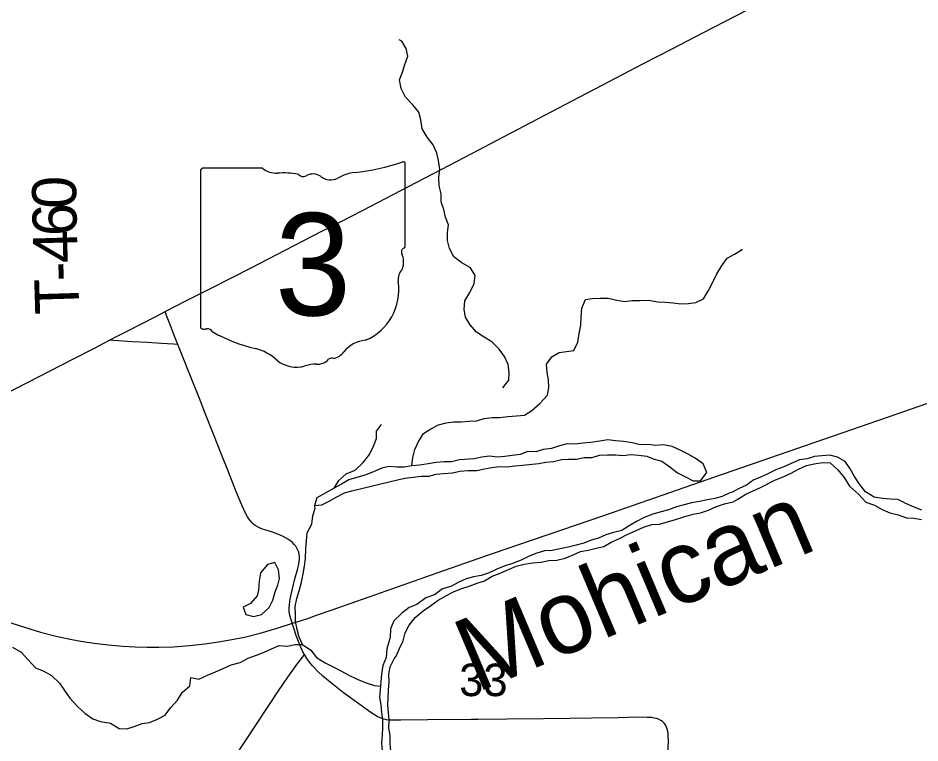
# Model space of a CAD drawing. Extents: x -7.5 to 53.5, y 0 to 22.
# Drawn here: x 6.583 to 7.745, y 17.62 to 18.553 of the extents above; entities that cross this region are included whole.
import ezdxf

# ---------------------------------------------------------------- set-up
doc = ezdxf.new("R2010")
doc.units = 0
for name, color, linetype in [('GM_X_County_Road', 7, 'Continuous'), ('GM_X_Major_River', 7, 'Continuous'), ('GM_X_Major_River_Text', 7, 'Continuous'), ('GM_X_Minor_Lake', 7, 'Continuous'), ('GM_X_Minor_River', 7, 'Continuous'), ('GM_X_Rail_Line', 7, 'Continuous'), ('GM_X_Section_Text', 7, 'Continuous'), ('GM_X_State_Location', 7, 'Continuous'), ('GM_X_State_Route', 7, 'Continuous'), ('GM_X_State_Shield', 7, 'Continuous'), ('GM_X_Township_Road_Text', 7, 'Continuous')]:
    doc.layers.add(name, color=color, linetype=linetype)

msp = doc.modelspace()

# ---------------------------------------------------------------- linework, layer by layer
at = {"layer": 'GM_X_County_Road'}
for points in [[(6.789, 18.133), (6.7857, 18.1414), (6.7778, 18.1617), (6.7744, 18.1704), (6.7726, 18.1753)], [(6.789, 18.133), (6.7836, 18.1333), (6.768, 18.1343), (6.7496, 18.1354), (6.7303, 18.1365), (6.7067, 18.138), (6.7008, 18.1383)], [(6.9521, 17.7336), (6.9501, 17.7371), (6.9474, 17.743), (6.9456, 17.7472), (6.9443, 17.7504), (6.9419, 17.7568), (6.9378, 17.7688), (6.9349, 17.7784), (6.9332, 17.7842), (6.9323, 17.789), (6.9322, 17.7938), (6.9332, 17.8019), (6.9342, 17.807), (6.938, 17.8236), (6.9397, 17.8312), (6.9433, 17.8443), (6.9447, 17.8504), (6.9456, 17.8564), (6.9456, 17.8594), (6.9453, 17.8623), (6.9447, 17.8653), (6.9437, 17.868), (6.9424, 17.8707), (6.9408, 17.8732), (6.9389, 17.8755), (6.9367, 17.8777), (6.9344, 17.8796), (6.9294, 17.883), (6.9239, 17.8859), (6.9154, 17.8895), (6.9096, 17.8916), (6.9068, 17.8925), (6.9039, 17.8932), (6.898, 17.8952), (6.8951, 17.8964), (6.8922, 17.8978), (6.8895, 17.8994), (6.8869, 17.9012), (6.8845, 17.9034), (6.8824, 17.9057), (6.8805, 17.9083), (6.8788, 17.9109), (6.8757, 17.9164), (6.8719, 17.925), (6.8647, 17.9422), (6.8533, 17.9712), (6.8452, 17.9914), (6.835, 18.0173), (6.8248, 18.0433), (6.8167, 18.0635), (6.8051, 18.0923), (6.789, 18.133)], [(6.8618, 17.6011), (6.8911, 17.6452), (6.9186, 17.6866), (6.9308, 17.7046), (6.9434, 17.7223), (6.9472, 17.7272), (6.9521, 17.7336)], [(6.9639, 17.7175), (6.9624, 17.719), (6.9584, 17.7239), (6.9552, 17.7283), (6.9521, 17.7336)], [(7.1668, 17.6498), (7.1105, 17.6493), (7.0763, 17.6491), (7.0638, 17.649), (7.0607, 17.6491), (7.0576, 17.6495), (7.0545, 17.6502), (7.0515, 17.6511), (7.0457, 17.6538), (7.0377, 17.6588), (7.025, 17.6677), (7.0025, 17.6844), (6.9853, 17.6978), (6.9758, 17.7058), (6.9689, 17.7122), (6.9639, 17.7175)], [(7.42, 17.6034), (7.4206, 17.622), (7.4205, 17.6282), (7.4202, 17.6313), (7.4198, 17.6343), (7.4192, 17.6373), (7.4182, 17.6401), (7.4169, 17.6428), (7.4152, 17.6451), (7.4131, 17.6472), (7.4107, 17.6488), (7.4081, 17.6502), (7.4053, 17.6512), (7.4023, 17.6518), (7.3993, 17.6523), (7.3932, 17.6526), (7.3808, 17.6527), (7.356, 17.6522), (7.3218, 17.6515), (7.2938, 17.6511), (7.2597, 17.6508), (7.2131, 17.6503), (7.1758, 17.6499), (7.1668, 17.6498)]]:
    msp.add_lwpolyline(points, dxfattribs=at)
at = {"layer": 'GM_X_Major_River'}
for points in [[(7.7469, 17.9195), (7.7371, 17.9234), (7.7265, 17.9281), (7.7163, 17.9331), (7.7065, 17.9339), (7.6962, 17.9344), (7.6856, 17.9364), (7.6743, 17.9433), (7.6668, 17.9532), (7.6601, 17.9628), (7.6545, 17.9727), (7.6481, 17.9822), (7.6383, 17.988), (7.6285, 17.9904), (7.6182, 17.9897), (7.6088, 17.9887), (7.5993, 17.9857), (7.5894, 17.9843), (7.5787, 17.9798), (7.5692, 17.9754), (7.5597, 17.9717), (7.5502, 17.9672), (7.5407, 17.9623), (7.5308, 17.9586), (7.5213, 17.9519), (7.5118, 17.9474), (7.5019, 17.9422)], [(7.5101, 17.9338), (7.5204, 17.9402), (7.5299, 17.9446), (7.5394, 17.9487), (7.5585, 17.9584), (7.5684, 17.9625), (7.5779, 17.9666), (7.5882, 17.9725), (7.5984, 17.977), (7.6083, 17.9792), (7.6189, 17.981), (7.6288, 17.9805), (7.6389, 17.9713), (7.6468, 17.9618), (7.6539, 17.9503), (7.6656, 17.94), (7.675, 17.93), (7.6859, 17.9258), (7.6961, 17.9204), (7.7059, 17.9161), (7.7165, 17.9134), (7.7271, 17.9095), (7.7366, 17.9094), (7.7464, 17.9074)], [(7.5019, 17.9422), (7.4996, 17.9419), (7.4901, 17.937), (7.4806, 17.9344), (7.4711, 17.933), (7.4608, 17.9305), (7.4506, 17.929), (7.4411, 17.9265), (7.4312, 17.9239), (7.4209, 17.9198), (7.4114, 17.9173), (7.4004, 17.9143), (7.3894, 17.9099), (7.3795, 17.905), (7.37, 17.8994), (7.3605, 17.8934), (7.3498, 17.8909), (7.3403, 17.8876), (7.3308, 17.8835), (7.3213, 17.8809), (7.3118, 17.8768), (7.3019, 17.8743), (7.2917, 17.8717), (7.2814, 17.8695), (7.2712, 17.8677), (7.2613, 17.867), (7.2511, 17.8641), (7.2412, 17.8604), (7.2309, 17.8552), (7.2199, 17.8507), (7.2092, 17.8474), (7.1997, 17.8437), (7.1898, 17.8389), (7.1796, 17.8355), (7.1697, 17.8337), (7.1602, 17.8312), (7.1507, 17.8267), (7.1404, 17.8211), (7.1298, 17.8182), (7.1195, 17.8103), (7.1084, 17.8066), (7.0966, 17.798), (7.0867, 17.7943), (7.0772, 17.7868), (7.0669, 17.777), (7.063, 17.7668), (7.0622, 17.7558)], [(7.0703, 17.7315), (7.0742, 17.7413), (7.0792, 17.7511), (7.0819, 17.7613), (7.0869, 17.7715), (7.0946, 17.7813), (7.1049, 17.79), (7.1144, 17.7963), (7.124, 17.8034), (7.1342, 17.809), (7.1438, 17.8142), (7.1533, 17.8183), (7.1643, 17.8216), (7.1742, 17.8253), (7.1837, 17.8283), (7.1936, 17.8343), (7.2042, 17.8384), (7.2149, 17.8432), (7.2248, 17.8473), (7.235, 17.8498), (7.246, 17.8516), (7.2567, 17.8527), (7.2665, 17.8545), (7.2768, 17.8551), (7.2878, 17.8577), (7.298, 17.8622), (7.3076, 17.8662), (7.3174, 17.868), (7.3277, 17.8706), (7.3376, 17.8728), (7.3471, 17.8784), (7.357, 17.8825), (7.3676, 17.8881), (7.3783, 17.8929), (7.3885, 17.8977), (7.3992, 17.9011), (7.409, 17.9017), (7.4197, 17.9047), (7.4299, 17.9076), (7.4406, 17.9109), (7.4524, 17.9142), (7.4619, 17.916), (7.4725, 17.9194), (7.4828, 17.9242), (7.493, 17.9275), (7.504, 17.9301), (7.5101, 17.9338)], [(7.0622, 17.7558), (7.0582, 17.7407), (7.0574, 17.7297), (7.0531, 17.7195), (7.0512, 17.7081), (7.0503, 17.6983), (7.0495, 17.6881), (7.0486, 17.6782), (7.0504, 17.6687), (7.0511, 17.6588), (7.0526, 17.649), (7.0525, 17.6395), (7.052, 17.63), (7.0512, 17.6198), (7.0519, 17.6095)], [(7.0407, 17.5368), (7.0502, 17.5466), (7.0548, 17.5568), (7.0568, 17.5666), (7.0592, 17.5772), (7.0604, 17.5871), (7.062, 17.5981), (7.0632, 17.6094), (7.0625, 17.6189), (7.0623, 17.6292), (7.0608, 17.6387), (7.0609, 17.6493), (7.0602, 17.6588), (7.0595, 17.6686), (7.0596, 17.6781), (7.0601, 17.6876), (7.0609, 17.6982), (7.0606, 17.7081), (7.0622, 17.7179), (7.0676, 17.7281), (7.0703, 17.7315)]]:
    msp.add_lwpolyline(points, dxfattribs=at)
at = {"layer": 'GM_X_Minor_Lake'}
for points in [[(7.2539, 17.9797), (7.263, 17.9815), (7.2729, 17.9822), (7.2828, 17.9848), (7.2922, 17.9851), (7.3025, 17.9854), (7.312, 17.9872), (7.3226, 17.9875), (7.3321, 17.9904), (7.3423, 17.9907), (7.3525, 17.9906), (7.362, 17.9901), (7.3723, 17.9912), (7.3821, 17.9903), (7.3927, 17.9891), (7.4025, 17.9852), (7.4124, 17.9825), (7.4225, 17.9752), (7.4323, 17.9675), (7.4425, 17.9625), (7.4527, 17.9571), (7.4622, 17.9574), (7.4702, 17.9679), (7.4654, 17.9793), (7.4552, 17.9863), (7.4454, 17.992), (7.4356, 17.997), (7.4254, 18.0017), (7.4144, 18.0037), (7.4046, 18.003), (7.3947, 18.0039), (7.3845, 18.0036), (7.3739, 18.0063), (7.3629, 18.0079), (7.3527, 18.0088), (7.3425, 18.01), (7.3322, 18.0086), (7.3208, 18.0068), (7.311, 18.0058), (7.3007, 18.0047), (7.2901, 18.0048), (7.2806, 18.0026), (7.27, 17.9989), (7.2594, 17.9975), (7.2499, 17.9946), (7.2396, 17.995), (7.2298, 17.9913), (7.2195, 17.9899), (7.21, 17.9888), (7.2002, 17.9878), (7.1903, 17.989), (7.1804, 17.9876), (7.1706, 17.9858), (7.1516, 17.9844), (7.1414, 17.9819), (7.1319, 17.9816), (7.1216, 17.9809), (7.1114, 17.9791), (7.1, 17.9777), (7.0901, 17.9767), (7.0803, 17.9749), (7.0708, 17.9749), (7.061, 17.9758), (7.0515, 17.9736), (7.0408, 17.9688), (7.0298, 17.9647), (7.0195, 17.9614), (7.0093, 17.9588), (6.9997, 17.9528), (6.9902, 17.948), (6.9681, 17.9353), (6.965, 17.9255), (6.9745, 17.9265), (6.984, 17.931), (6.9939, 17.9366), (7.0034, 17.9418), (7.0129, 17.9444)], [(7.0129, 17.9444), (7.0718, 17.9586), (7.0813, 17.9608), (7.0919, 17.9619), (7.1022, 17.9633), (7.112, 17.9632), (7.1215, 17.9658), (7.131, 17.9668), (7.1428, 17.9678), (7.1522, 17.9697), (7.1629, 17.9707), (7.1739, 17.9706), (7.1837, 17.9728), (7.1932, 17.9746), (7.2031, 17.9756), (7.2129, 17.9752), (7.2228, 17.9766), (7.2327, 17.9773), (7.2539, 17.9797)], [(6.9177, 17.8229), (6.9199, 17.8314), (6.9185, 17.8425), (6.914, 17.852), (6.9045, 17.8494), (6.8953, 17.8389), (6.8937, 17.8286), (6.893, 17.8163)], [(6.893, 17.8163), (6.8913, 17.8093), (6.8825, 17.7992), (6.873, 17.7947), (6.8767, 17.7852), (6.8865, 17.7824), (6.8968, 17.785), (6.9067, 17.794), (6.9113, 17.8038), (6.9141, 17.8144), (6.9177, 17.8229)]]:
    msp.add_lwpolyline(points, dxfattribs=at)
at = {"layer": 'GM_X_Minor_River'}
for points in [[(7.2073, 18.0772), (7.2154, 18.087), (7.2155, 18.0965), (7.2144, 18.1071), (7.2096, 18.1174), (7.2028, 18.127), (7.1934, 18.1365), (7.1836, 18.1423), (7.1734, 18.1488), (7.1652, 18.1584), (7.1592, 18.1683), (7.1578, 18.1782), (7.1586, 18.1892), (7.1651, 18.1997), (7.1705, 18.2114), (7.1718, 18.2217), (7.1658, 18.2316), (7.1545, 18.2381), (7.1443, 18.2458), (7.1387, 18.2565), (7.1361, 18.2667), (7.1362, 18.277), (7.1374, 18.2872), (7.1337, 18.2971), (7.1315, 18.3066), (7.1282, 18.3169), (7.1279, 18.3271), (7.1254, 18.3374), (7.1251, 18.3484), (7.1263, 18.3582), (7.1245, 18.37), (7.1223, 18.3795), (7.1178, 18.3901), (7.11, 18.4001), (7.1036, 18.4108), (7.1018, 18.4221), (7.0992, 18.432), (7.0917, 18.4416), (7.082, 18.4515), (7.0764, 18.4626), (7.0746, 18.474), (7.0781, 18.4838), (7.0812, 18.4936), (7.085, 18.5042), (7.0828, 18.5141), (7.0776, 18.5236), (7.0738, 18.5255)], [(7.0901, 17.9767), (7.0914, 17.9873), (7.0941, 17.9975), (7.0987, 18.0081), (7.1053, 18.0182), (7.1148, 18.0242), (7.1247, 18.0294), (7.1346, 18.032), (7.1441, 18.0334), (7.1539, 18.0333), (7.1638, 18.034), (7.174, 18.0347), (7.1835, 18.0376), (7.1938, 18.0387), (7.2032, 18.039), (7.2139, 18.04), (7.2249, 18.041), (7.2355, 18.0417), (7.245, 18.0477), (7.2553, 18.0571), (7.2649, 18.0676), (7.2669, 18.0775), (7.2662, 18.0873), (7.2644, 18.0968), (7.2637, 18.1074), (7.2706, 18.1172), (7.2801, 18.1225), (7.2991, 18.1253), (7.3041, 18.1359), (7.3057, 18.1469), (7.3081, 18.1579), (7.3082, 18.1681), (7.3094, 18.1798), (7.3137, 18.1908), (7.3231, 18.1922), (7.333, 18.1925), (7.3429, 18.1924), (7.3542, 18.1901), (7.3644, 18.1884), (7.3739, 18.1895), (7.3838, 18.1898), (7.3951, 18.1901), (7.4072, 18.1877), (7.4167, 18.1876), (7.4266, 18.1864), (7.4368, 18.1855), (7.4467, 18.1858), (7.4561, 18.1872), (7.4657, 18.1917), (7.4722, 18.2023), (7.478, 18.2132), (7.483, 18.2238), (7.4891, 18.234), (7.4964, 18.2441), (7.5059, 18.2494), (7.5155, 18.2553), (7.5139, 18.255)], [(6.9902, 17.948), (6.9964, 17.9578), (7.0059, 17.9664), (7.0173, 17.9709), (7.0276, 17.981), (7.0357, 17.9912), (7.0411, 18.0021), (7.045, 18.012), (7.045, 18.0214), (7.0512, 18.0297)], [(6.9495, 17.7466), (6.945, 17.7561), (6.9425, 17.7656), (6.9403, 17.7759), (6.9404, 17.7854), (6.9401, 17.7956), (6.9424, 17.8058), (6.9452, 17.8157), (6.9483, 17.8266), (6.9503, 17.8376), (6.9519, 17.8475), (6.9535, 17.8577), (6.9539, 17.8691), (6.9548, 17.88), (6.9556, 17.8903), (6.9614, 17.9016), (6.963, 17.9122), (6.9658, 17.922), (6.965, 17.9255)], [(6.5761, 17.7432), (6.5871, 17.7366), (6.5961, 17.7267), (6.6055, 17.7164), (6.6157, 17.7125), (6.6262, 17.7067), (6.6364, 17.6967), (6.6431, 17.6872), (6.6499, 17.6773), (6.66, 17.6662), (6.6698, 17.6574), (6.6796, 17.6508), (6.6894, 17.6473), (6.7023, 17.6453), (6.7136, 17.6384), (6.7231, 17.6379), (6.7326, 17.6409), (6.7429, 17.6446), (6.7527, 17.646), (6.7626, 17.6505), (6.7725, 17.6553), (6.7794, 17.6651), (6.7886, 17.6749), (6.7947, 17.6847), (6.8043, 17.6933), (6.8059, 17.7039), (6.8161, 17.7019), (6.8271, 17.7071), (6.8374, 17.7112), (6.8473, 17.7157), (6.8576, 17.7201), (6.8693, 17.7234), (6.8796, 17.7287), (6.8903, 17.7327), (6.9002, 17.7364), (6.9097, 17.7409), (6.9196, 17.745), (6.9298, 17.7445), (6.94, 17.7463), (6.9495, 17.7466), (6.9604, 17.7393), (6.9676, 17.7298), (6.9785, 17.7228), (6.9891, 17.7178), (6.9989, 17.7124), (7.0091, 17.707), (7.02, 17.702), (7.0302, 17.6977), (7.0423, 17.6938), (7.0503, 17.693)]]:
    msp.add_lwpolyline(points, dxfattribs=at)
at = {"layer": 'GM_X_Rail_Line'}
msp.add_lwpolyline([(6.5739, 17.7745), (6.593, 17.7682), (6.6123, 17.7625), (6.6321, 17.7574), (6.6502, 17.7534), (6.6641, 17.7508), (6.6811, 17.7482), (6.6994, 17.7459), (6.718, 17.7442), (6.7341, 17.7434), (6.7493, 17.7429), (6.7645, 17.743), (6.7836, 17.7435), (6.804, 17.745), (6.8239, 17.7472), (6.8413, 17.7498), (6.8587, 17.7528), (6.8748, 17.7561), (6.8948, 17.761), (6.9167, 17.7674), (6.9368, 17.7738), (6.9551, 17.7796), (6.9676, 17.7842), (6.9865, 17.7907), (7.0353, 17.8079), (7.1231, 17.8388), (7.1942, 17.8636), (7.3377, 17.9128), (7.4806, 17.9624), (7.7029, 18.0394), (7.835, 18.0853)], dxfattribs=at)
at = {"layer": 'GM_X_State_Route'}
msp.add_lwpolyline([(6.566, 18.069), (6.6539, 18.1141), (6.6815, 18.1283), (6.6929, 18.1342), (6.7008, 18.1383), (6.7109, 18.1435), (6.7229, 18.1497), (6.7615, 18.1696), (6.7726, 18.1753), (6.8001, 18.1895), (6.8334, 18.2064), (6.8832, 18.2318), (6.9494, 18.2661), (6.9743, 18.2788), (6.9993, 18.2914), (7.0269, 18.3056), (7.1068, 18.3472), (7.1289, 18.3587), (7.1674, 18.379), (7.1921, 18.392), (7.2969, 18.4466), (7.3354, 18.4668), (7.3877, 18.4943), (7.4263, 18.5143), (7.4648, 18.5344), (7.5516, 18.5794)], dxfattribs=at)
at = {"layer": 'GM_X_State_Shield'}
for p, q in [((7.0819, 18.2601), (7.0819, 18.3648)), ((6.8183, 18.3564), (6.8183, 18.1563)), ((6.8981, 18.3599), (6.8209, 18.3599)), ((7.0819, 18.2602), (7.0819, 18.2601))]:
    msp.add_line(p, q, dxfattribs=at)
for centre, radius, start, end in [((6.988, 18.6327), 0.2796, 275.8445, 288.9065), ((7.079, 18.3653), 0.00294, 351.8621, 97.738), ((6.8213, 18.3568), 0.00305, 98.1301, 188.1301), ((6.9165, 18.3831), 0.0296, 231.6195, 271.1119), ((6.9263, 18.2475), 0.1064, 80.4867, 94.9883), ((6.9504, 18.3579), 0.00855, 219.7921, 297.1024), ((6.963, 18.3348), 0.0178, 54.4667, 119.1411), ((7.0237, 18.2987), 0.0563, 97.3462, 120.7689), ((6.9859, 18.3665), 0.0214, 233.8562, 294.8282), ((7.0788, 18.2597), 0.00314, 289.6038, 7.7341), ((7.0813, 18.2525), 0.00454, 107.944, 210.337), ((7.0524, 18.2392), 0.0273, 340.033, 23.6496), ((7.0925, 18.2163), 0.0198, 136.8065, 186.9296), ((7.0037, 18.203), 0.0699, 292.3089, 8.9858), ((6.8213, 18.1559), 0.00308, 171.9584, 258.3066), ((6.8218, 18.1763), 0.0235, 267.339, 280.6039), ((6.8266, 18.1448), 0.00848, 29.7484, 93.2717), ((6.9337, 18.3246), 0.2019, 240.4129, 257.1985), ((7.0332, 18.1001), 0.0383, 94.4031, 142.5768), ((6.8735, 18.0664), 0.0632, 47.1842, 75.836), ((6.9846, 18.1369), 0.0226, 282.8732, 323.2771), ((6.9418, 18.1438), 0.0401, 230.7004, 286.2918), ((6.965, 18.0746), 0.0329, 85.6951, 111.2099), ((6.9679, 18.1288), 0.0214, 268.777, 315.5493), ((6.9872, 18.1094), 0.00601, 65.7517, 132.6484)]:
    msp.add_arc(centre, radius, start, end, dxfattribs=at)

# ---------------------------------------------------------------- texts
at = {"layer": 'GM_X_Major_River_Text'}
msp.add_text('Mohican', height=0.09471, rotation=22.8818, dxfattribs=at).set_placement((7.1733, 17.6839))
at = {"layer": 'GM_X_Section_Text'}
msp.add_text('33', height=0.04186, rotation=0, dxfattribs=at).set_placement((7.1513, 17.68))
at = {"layer": 'GM_X_State_Location'}
for s in ['s', 'r']:
    msp.add_text(s, height=0.000189, dxfattribs=at).set_placement((6.9471, 18.2431))
msp.add_text('3', height=0.000189, rotation=0, dxfattribs=at).set_placement((6.9186, 18.2293))
at = {"layer": 'GM_X_State_Shield'}
msp.add_text('3', height=0.1318, dxfattribs=at).set_placement((6.914, 18.1704))
at = {"layer": 'GM_X_Township_Road_Text'}
for s, rotation, p in [('0', 90.4527, (6.6583, 18.3081)), ('6', 91.374, (6.6592, 18.2733)), ('4', 91.6394, (6.6602, 18.2384)), ('-', 91.7409, (6.6609, 18.2151)), ('T', 91.7617, (6.6622, 18.1727))]:
    msp.add_text(s, height=0.0568, rotation=rotation, dxfattribs=at).set_placement(p)

doc.saveas('drawing.dxf')
